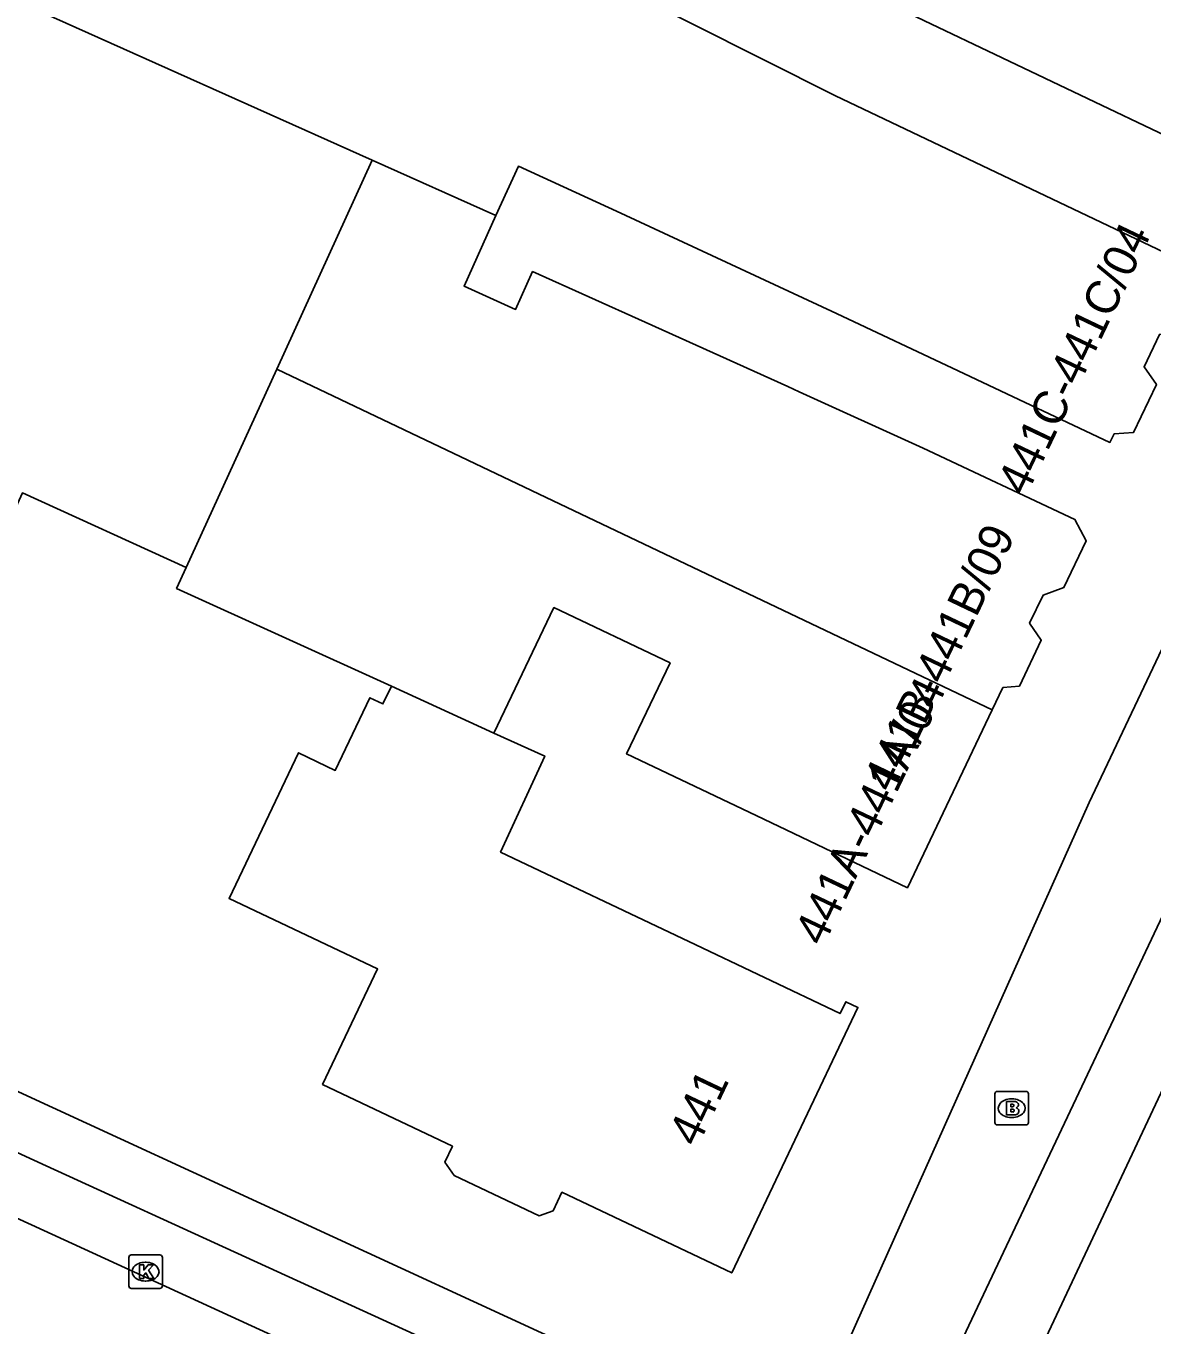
# Model space of a CAD drawing. Extents: x 162990 to 165007, y 383433 to 384336.
# Drawn here: x 163765.29 to 163798.89, y 384001.66 to 384040.43 of the extents above; entities that cross this region are included whole.
import ezdxf

# ---------------------------------------------------------------- set-up
doc = ezdxf.new("R2010")
doc.units = 0
for name, color, linetype in [('IMGEO_Brandkraan', 7, 'Continuous'), ('IMGEO_Fietspad_open', 7, 'Continuous'), ('IMGEO_Kolk', 7, 'Continuous'), ('IMGEO_Pand', 7, 'Continuous'), ('IMGEO_Pand_nummerreeks', 7, 'Continuous'), ('IMGEO_Rijbaan_lokaal_open', 7, 'Continuous'), ('IMGEO_Voetpad_open', 7, 'Continuous')]:
    doc.layers.add(name, color=color, linetype=linetype)

msp = doc.modelspace()

# ---------------------------------------------------------------- linework, layer by layer
at = {"layer": 'IMGEO_Brandkraan'}
for p, q in [((163794.176, 384007.731), (163794.176, 384008.583)), ((163794.251, 384008.657), (163795.103, 384008.657)), ((163794.664, 384008.437), (163794.689, 384008.437)), ((163795.177, 384008.583), (163795.177, 384007.731)), ((163795.103, 384007.657), (163794.251, 384007.657)), ((163794.687, 384007.877), (163794.662, 384007.877))]:
    msp.add_line(p, q, dxfattribs=at)
for points in [[(163794.176, 384007.731), (163794.176, 384008.583)], [(163794.251, 384008.657), (163795.103, 384008.657)], [(163795.177, 384008.583), (163795.177, 384007.731)], [(163794.524, 384008.357), (163794.524, 384007.957), (163794.737, 384007.957)], [(163794.755, 384008.357), (163794.524, 384008.357)], [(163794.703, 384008.276), (163794.649, 384008.276), (163794.649, 384008.2)], [(163794.649, 384008.2), (163794.702, 384008.2)], [(163794.711, 384008.124), (163794.649, 384008.124), (163794.649, 384008.043)], [(163794.649, 384008.043), (163794.711, 384008.043)], [(163795.103, 384007.657), (163794.251, 384007.657)]]:
    msp.add_lwpolyline(points, dxfattribs=at)
for centre, radius, start, end in [((163794.253, 384008.581), 0.0765, 91.552, 178.448), ((163794.253, 384008.581), 0.0765, 91.552, 178.448), ((163795.101, 384008.581), 0.0765, 1.552, 88.448), ((163795.101, 384008.581), 0.0765, 1.552, 88.448), ((163794.704, 384008.238), 0.0379, 267.8285, 90.9355), ((163794.712, 384008.083), 0.0404, 269.8759, 90.5077), ((163794.759, 384008.212), 0.145, 59.4692, 91.5367), ((163794.784, 384008.259), 0.0922, 285.5137, 58.1501), ((163794.789, 384008.067), 0.105, 301.3115, 78.989), ((163794.253, 384007.733), 0.0765, 181.552, 268.448), ((163794.253, 384007.733), 0.0765, 181.552, 268.448), ((163794.743, 384008.208), 0.251, 268.6676, 293.5347), ((163795.101, 384007.733), 0.0765, 271.552, 358.448), ((163795.101, 384007.733), 0.0765, 271.552, 358.448)]:
    msp.add_arc(centre, radius, start, end, dxfattribs=at)
for centre, major_axis, ratio, start_param, end_param in [((163794.663, 384008.157), (-0.387, 0.002), 0.722429, 4.712389, 7.853982), ((163794.688, 384008.157), (-0.39, 0.002), 0.717154, 1.570796, 4.712389)]:
    msp.add_ellipse(centre, major_axis=major_axis, ratio=ratio, start_param=start_param, end_param=end_param, dxfattribs=at)
at = {"layer": 'IMGEO_Fietspad_open'}
for points in [[(163816.191, 384049.92), (163792.623, 384000.034), (163790.906, 383996.321), (163790.648, 383995.763)], [(163793.161, 383995.925), (163795.075, 384000), (163817.935, 384048.658)]]:
    msp.add_lwpolyline(points, dxfattribs=at)
at = {"layer": 'IMGEO_Kolk'}
for p, q in [((163768.432, 384003.781), (163769.284, 384003.781)), ((163768.357, 384002.855), (163768.357, 384003.707)), ((163768.845, 384003.561), (163768.87, 384003.561)), ((163769.358, 384003.707), (163769.358, 384002.855)), ((163768.868, 384003.001), (163768.843, 384003.001)), ((163769.284, 384002.781), (163768.432, 384002.781))]:
    msp.add_line(p, q, dxfattribs=at)
for points in [[(163768.432, 384003.781), (163769.284, 384003.781)], [(163768.357, 384002.855), (163768.357, 384003.707)], [(163768.678, 384003.481), (163768.801, 384003.481), (163768.801, 384003.33), (163768.931, 384003.481), (163769.095, 384003.481), (163768.949, 384003.33), (163769.102, 384003.081), (163768.95, 384003.081), (163768.865, 384003.245), (163768.801, 384003.178), (163768.801, 384003.081), (163768.678, 384003.081), (163768.678, 384003.481)], [(163769.358, 384003.707), (163769.358, 384002.855)], [(163769.284, 384002.781), (163768.432, 384002.781)]]:
    msp.add_lwpolyline(points, dxfattribs=at)
for centre, start, end in [((163768.434, 384003.705), 91.552, 178.448), ((163768.434, 384003.705), 91.552, 178.448), ((163769.282, 384003.705), 1.552, 88.448), ((163769.282, 384003.705), 1.552, 88.448), ((163768.434, 384002.857), 181.552, 268.448), ((163768.434, 384002.857), 181.552, 268.448), ((163769.282, 384002.857), 271.552, 358.448), ((163769.282, 384002.857), 271.552, 358.448)]:
    msp.add_arc(centre, 0.0765, start, end, dxfattribs=at)
for centre, major_axis, ratio, start_param, end_param in [((163768.844, 384003.281), (-0.387, 0.002), 0.722429, 4.712389, 7.853982), ((163768.869, 384003.281), (-0.39, 0.002), 0.717154, 1.570796, 4.712389)]:
    msp.add_ellipse(centre, major_axis=major_axis, ratio=ratio, start_param=start_param, end_param=end_param, dxfattribs=at)
at = {"layer": 'IMGEO_Pand'}
for points in [[(163793.494, 384055.622), (163794.955, 384054.762), (163799.264, 384052.226), (163806.073, 384048.219), (163804.632, 384045.684), (163805.081, 384045.47), (163800.548, 384036.545), (163790.784, 384041.199), (163791.121, 384041.856), (163793.348, 384046.531), (163787.985, 384049.087), (163788.137, 384049.406), (163789.503, 384052.272), (163790.485, 384054.332), (163791.888, 384053.663), (163792.946, 384055.883), (163793.494, 384055.622)], [(163777.08, 384044.561), (163778.665, 384043.763), (163789.425, 384038.348), (163800.048, 384033.284), (163799.929, 384033.035), (163800.293, 384032.505), (163799.71, 384031.282), (163799.083, 384031.232), (163798.624, 384030.269), (163798.99, 384029.738), (163798.31, 384028.311), (163797.728, 384028.265), (163797.607, 384028.011), (163793.085, 384030.142), (163789.456, 384031.852), (163783.027, 384034.849), (163779.97, 384036.245), (163779.302, 384034.781)], [(163765.448, 384040.979), (163775.616, 384036.43)], [(163775.616, 384036.43), (163772.769, 384030.194)], [(163775.616, 384036.43), (163779.302, 384034.781)], [(163779.302, 384034.781), (163778.351, 384032.67), (163779.887, 384031.978), (163780.395, 384033.107), (163783.751, 384031.594), (163788.001, 384029.678), (163788.345, 384029.521), (163792.035, 384027.835), (163796.56, 384025.708), (163796.902, 384025.078), (163796.236, 384023.68), (163795.611, 384023.458), (163795.21, 384022.618), (163795.56, 384022.109), (163794.908, 384020.739), (163794.415, 384020.701), (163794.096, 384020.031)], [(163770.069, 384024.281), (163765.187, 384026.506), (163759.866, 384014.832), (163753.66, 384017.705), (163759.463, 384030.435), (163757.887, 384032.344), (163758.618, 384033.179)], [(163772.769, 384030.194), (163770.069, 384024.281)], [(163772.769, 384030.194), (163782.263, 384025.67), (163794.096, 384020.031)], [(163776.185, 384020.738), (163769.783, 384023.655), (163770.069, 384024.281)], [(163794.096, 384020.031), (163791.57, 384014.732), (163787.057, 384016.883), (163783.198, 384018.722), (163784.491, 384021.435), (163781.03, 384023.084), (163779.236, 384019.339)], [(163779.236, 384019.339), (163780.755, 384018.655), (163779.442, 384015.792), (163785.048, 384013.126), (163789.563, 384010.978), (163789.732, 384011.333), (163790.095, 384011.16), (163786.33, 384003.243), (163781.27, 384005.65), (163781.005, 384005.094), (163780.592, 384004.947), (163778.058, 384006.152), (163777.783, 384006.551), (163778.007, 384007.023), (163774.136, 384008.864), (163775.774, 384012.308), (163771.348, 384014.412), (163773.413, 384018.754), (163774.514, 384018.231), (163775.543, 384020.396), (163775.934, 384020.21), (163776.185, 384020.738)], [(163779.236, 384019.339), (163776.185, 384020.738)]]:
    msp.add_lwpolyline(points, dxfattribs=at)
at = {"layer": 'IMGEO_Rijbaan_lokaal_open'}
msp.add_lwpolyline([(163785.106, 383995.608), (163772.619, 384001.386), (163765.453, 384004.682), (163756.25, 384008.884), (163740.479, 384016.171), (163739.626, 384016.621), (163739.064, 384016.942), (163738.764, 384017.195)], dxfattribs=at)
at = {"layer": 'IMGEO_Voetpad_open'}
for points in [[(163788.336, 383997.923), (163789.265, 384000), (163796.988, 384017.276), (163804.861, 384033.884), (163809.104, 384042.631), (163809.212, 384042.588), (163810.741, 384045.3), (163810.967, 384045.208), (163817.775, 384059.146), (163818.285, 384059.918)], [(163755.974, 384012.834), (163758.718, 384011.563), (163783.826, 384000), (163788.336, 383997.923)], [(163755.271, 384011.307), (163757.622, 384010.233), (163765.895, 384006.438), (163777.796, 384000.987), (163783.229, 383998.443)]]:
    msp.add_lwpolyline(points, dxfattribs=at)

# ---------------------------------------------------------------- texts
at = {"layer": 'IMGEO_Pand_nummerreeks'}
for s, rotation, p in [('441C-441C/04', 64.515, (163795.105, 384026.374)), ('441B-441B/09', 64.4807, (163791.118, 384017.529)), ('441A-441A/04', 64.515, (163789.06, 384012.952)), ('441', 64.5666, (163785.308, 384006.964))]:
    msp.add_text(s, height=1, rotation=rotation, dxfattribs=at).set_placement(p)

doc.saveas('drawing.dxf')
